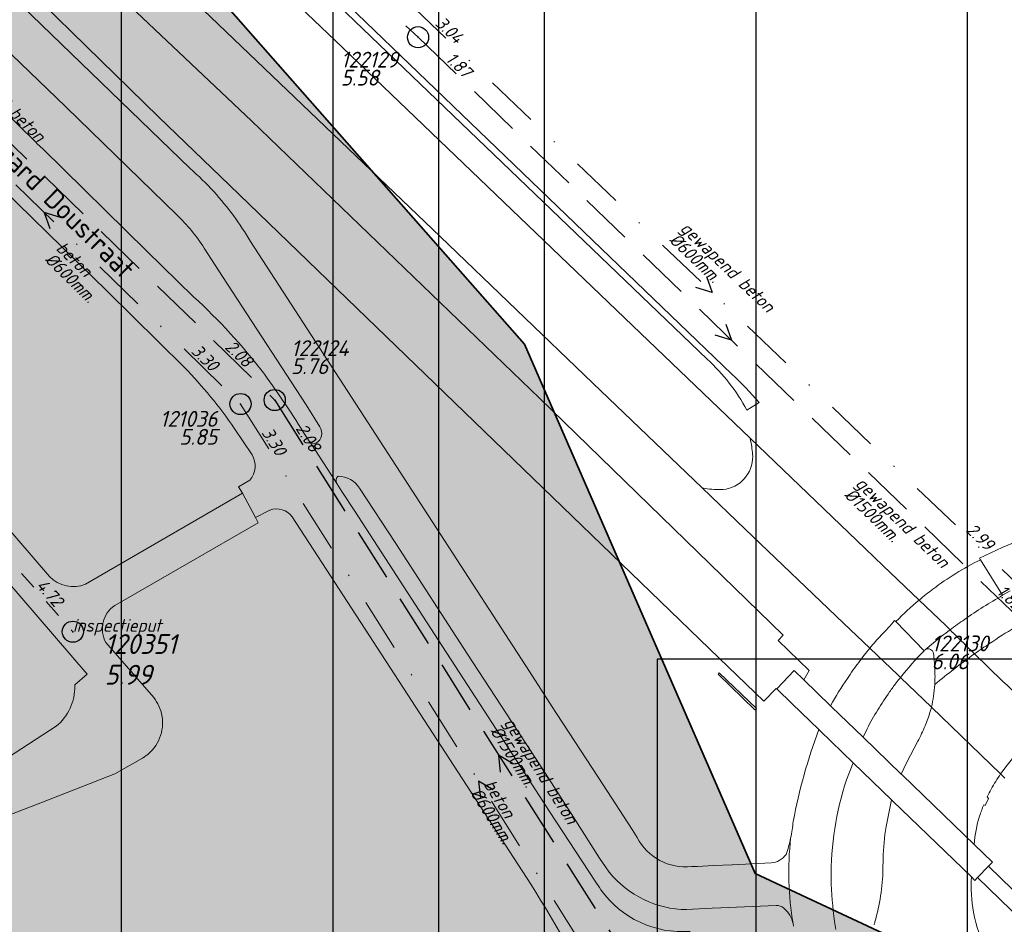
# Model space of a CAD drawing. Extents: x 148869 to 161638, y 453607 to 469810.
# Tile 312 of 656: x 155148 to 155241, y 461858 to 461943. Entities that reach past the tile are written whole.
import ezdxf
from ezdxf.enums import TextEntityAlignment as Align

# ---------------------------------------------------------------- set-up
doc = ezdxf.new("R2010")
doc.units = 0
doc.header["$PDMODE"] = 32
doc.header["$PDSIZE"] = 2
for name, pattern in [('RI-GWA', [18.45, 6, -1.8, 1.75, -1.8, 1.75, -1.8, 1.75, -1.8]), ('RI-HWA', [7.4, 5, -2.4]), ('RI-VWA', [11, 5, -3, 0, -3])]:
    doc.linetypes.add(name, pattern=pattern)
doc.layers.get('0').update_dxf_attribs({"linetype": 'CONTINUOUS'})
doc.layers.get('DEFPOINTS').update_dxf_attribs({"linetype": 'CONTINUOUS'})
for name, color, linetype in [('2021', 41, 'CONTINUOUS'), ('2021 hatch', 41, 'CONTINUOUS'), ('2022 hatch', 10, 'CONTINUOUS'), ('2024 hatch', 160, 'CONTINUOUS'), ('B-OI-RI-BOB-T18-niet meenemen', 252, 'CONTINUOUS'), ('B-OI-RI-DIAMETER-T18-niet meenemen', 252, 'CONTINUOUS'), ('B-OI-RI-HWA-PUTDEKSELHOOGTE-T25-niet meenemen', 252, 'CONTINUOUS'), ('B-OI-RI-HWA-PUTNUMMER-T25-niet meenemen', 252, 'CONTINUOUS'), ('B-OI-RI-HWA_TRANSPORTLEIDING-G-niet meenemen', 252, 'RI-HWA'), ('B-OI-RI-MATERIAAL-T18-niet meenemen', 252, 'CONTINUOUS'), ('B-OI-RI-STROOMRICHTING-S-niet meenemen', 252, 'CONTINUOUS'), ('B-OI-RI-VWA_PUTDEKSELHOOGTE-T25-niet meenemen', 252, 'CONTINUOUS'), ('gs dwa', 252, 'CONTINUOUS'), ('gs rwa', 252, 'CONTINUOUS')]:
    doc.layers.add(name, color=color, linetype=linetype)
for name, color, linetype, lineweight in [('B-OI-RI-GWA-PUTDEKSELHOOGTE-T25', 10, 'CONTINUOUS', 25), ('B-OI-RI-GWA_BOB-T18', 10, 'CONTINUOUS', 18), ('B-OI-RI-GWA_PUTNUMMER-T18', 10, 'CONTINUOUS', 18), ('B-OI-RI-GWA_RIOOLPUT-S', 10, 'CONTINUOUS', 25), ('B-OI-RI-GWA_TRANSPORTLEIDING-G', 10, 'RI-GWA', 18), ('B-OI-RI-VWA_TRANSPORTLEIDING-G-niet meenemen', 252, 'RI-VWA', 18), ('B-RO-OG-TOPOGRAFIE-T18', 2, 'CONTINUOUS', 18), ('B-RO-VH-VERHARDING_ASFALT-GV', 251, 'CONTINUOUS', 18), ('B-RO-VH-VERHARDING_GESLOTEN-GV', 251, 'CONTINUOUS', 18), ('B-RO-VH-VERHARDING_HALFVERHARDING-GV', 251, 'CONTINUOUS', 18), ('B-RO-VH-VERHARDING_OPEN-GV', 251, 'CONTINUOUS', 18), ('B-RO-VH-VERHARDING_STRAATBAKSTEEN-GV', 251, 'CONTINUOUS', 18), ('N-OI-KG-BEHEERGRENS-G-2021', 221, 'XX-WERKGRENS', 35)]:
    doc.layers.add(name, color=color, linetype=linetype, lineweight=lineweight)
doc.styles.add('iso15', font='ISO.shx', dxfattribs={"oblique": 15})
doc.styles.add('NLCS-ISO-M200-T18', font='NLCS-ISO.ttf', dxfattribs={"height": 0.36})
doc.styles.add('NLCS-ISO-M500-T18_CURSIEF', font='NLCS-ISO.ttf', dxfattribs={"oblique": 15, "height": 0.9})
doc.styles.add('NLCS-ISO-M750-T25_CURSIEF', font='NLCS-ISO.ttf', dxfattribs={"oblique": 15, "height": 1.875})
doc.styles.add('NLCS-ISO-M750_CURSIEF', font='NLCS-ISO.ttf', dxfattribs={"oblique": 15})
doc.linetypes.add('XX-WERKGRENS', pattern='A,0,[137,NLCS.SHX,S=0.1,R=0,X=-1.1,Y=-1.35],-6', length=6)

# ---------------------------------------------------------------- blocks, each defined once
blk = doc.blocks.new('ACMAP_ANN_TEMPLATE_gwa-nap-r')
at = {"color": 0, "linetype": 'ByBlock', "style": 'NLCS-ISO-M500-T18_CURSIEF', "oblique": 15}
blk.add_attdef('gwa-nap-r', (-5.6, 0.2), '', height=1.2, dxfattribs=at)
blk = doc.blocks.new('ACMAP_ANN_TEMPLATE_gwa-puth')
at = {"color": 0, "linetype": 'ByBlock', "style": 'NLCS-ISO-M750-T25_CURSIEF', "oblique": 15}
blk.add_attdef('gwa-puth', (3, -5), '', height=1.875, dxfattribs=at)
blk = doc.blocks.new('ACMAP_ANN_TEMPLATE_gwa-putnr')
at = {"color": 0, "linetype": 'ByBlock', "style": 'NLCS-ISO-M750-T25_CURSIEF', "oblique": 15}
blk.add_attdef('gwa-putnr', (3, -2.1), '', height=1.875, dxfattribs=at)
blk = doc.blocks.new('ACMAP_ANN_TEMPLATE_type knoop')
at = {"layer": 'DEFPOINTS', "style": 'NLCS-ISO-M500-T18_CURSIEF', "oblique": 15}
blk.add_attdef('type_knoop', (0, 0), '', height=1.2, dxfattribs=at)
blk = doc.blocks.new('ACMAP_ANN_TEMPLATE_diam')
at = {"color": 0, "linetype": 'ByBlock', "style": 'iso15', "oblique": 15}
blk.add_attdef('diam', (0.5, -1.3), '', height=1.2, dxfattribs=at)
blk = doc.blocks.new('ACMAP_ANN_TEMPLATE_mat')
at = {"color": 0, "linetype": 'ByBlock', "style": 'iso15', "oblique": 15}
blk.add_attdef('mat', (0.5, 0.2), '', height=1.2, dxfattribs=at)
blk = doc.blocks.new('ACMAP_ANN_TEMPLATE_nap-l')
at = {"color": 0, "linetype": 'ByBlock', "style": 'iso15', "oblique": 15}
blk.add_attdef('nap-l', (3.3, 0.2), '', height=1.2, dxfattribs=at)
blk = doc.blocks.new('ACMAP_ANN_TEMPLATE_nap-r')
at = {"color": 0, "linetype": 'ByBlock', "style": 'iso15', "oblique": 15}
blk.add_attdef('nap-r', text='', height=1.2, dxfattribs=at).set_placement((-4.1, 0.2), align=Align.RIGHT)
blk = doc.blocks.new('ACMAP_ANN_TEMPLATE_puth-dwa')
at = {"color": 0, "linetype": 'ByBlock', "style": 'iso15', "oblique": 15}
blk.add_attdef('puth-dwa', text='', height=1.5, dxfattribs=at).set_placement((2.7, 1), align=Align.RIGHT)
blk = doc.blocks.new('ACMAP_ANN_TEMPLATE_putnr-dwa')
at = {"color": 0, "linetype": 'ByBlock', "style": 'iso15', "oblique": 15}
blk.add_attdef('putnr-dwa', text='', height=1.5, dxfattribs=at).set_placement((2.7, 2.7), align=Align.RIGHT)
blk = doc.blocks.new('ACMAP_ANN_TEMPLATE_puth-rwa')
at = {"color": 0, "linetype": 'ByBlock', "style": 'iso15', "oblique": 15}
blk.add_attdef('puth-rwa', (-2.7, -4.4), '', height=1.5, dxfattribs=at)
blk = doc.blocks.new('ACMAP_ANN_TEMPLATE_putnr-rwa')
at = {"color": 0, "linetype": 'ByBlock', "style": 'iso15', "oblique": 15}
blk.add_attdef('putnr-rwa', (-2.7, -2.7), '', height=1.5, dxfattribs=at)

msp = doc.modelspace()

# ---------------------------------------------------------------- hatches: boundary and pattern name
at = {"layer": '2021 hatch', "transparency": 33554636}
h = msp.add_hatch(color=256, dxfattribs=at)
h.dxf.hatch_style = 1
h.paths.add_polyline_path([(153826.571, 462066.246), (153947.459, 462191.012), (154055.281, 462277.11), (154084.555, 462323.514), (154239.313, 462326.824), (154306.485, 462353.825), (154388.203, 462469.937), (154437.203, 462500.135), (154551.66, 462589.479), (154652.942, 462620.292), (154689.973, 462631.736), (154910.274, 462447.694), (154936.886, 462395.545), (154956.689, 462367.04), (154981.008, 462341.275), (155014.957, 462312.375), (155089.078, 462252.003), (155130.973, 462169.29), (155163.945, 462056.169), (155148.2, 461966.866), (155196.022, 461912.576), (155217.818, 461862.57), (155303.917, 461822.341), (155485.367, 461548.33), (155521.401, 461502.482), (155581.82, 461452.817), (155601.14, 461355.069), (155613.013, 461296.613), (155560.195, 461155.807), (155085.907, 460999.207), (155039.096, 460983.21), (155010.863, 460976.059), (154725.468, 460991.084), (154655.4, 460953.15), (154605.07, 460869.268), (154486.055, 460830.392), (154402.821, 460843.981), (154171.112, 460596.171), (154145.151, 460533.588), (154069.537, 460287.946), (153971.583, 460462.906), (153513.93, 460549.986), (153569.407, 460682.031), (152881.492, 461034.798), (152904.11, 461239.204), (152951.54, 461324.491), (152972.828, 461377.928), (153021.686, 461437.408), (153109.429, 461452.966), (153391.542, 461591.625), (153665.34, 461928.762), (153805.206, 461951.084)])
at = {"layer": '2022 hatch'}
h = msp.add_hatch(dxfattribs=at)
h.set_pattern_fill('ANSI31', color=256, scale=19.992, angle=45)
h.set_pattern_definition([(90, (0, 0), (-19.992, 0), [])])
h.paths.add_polyline_path([(155957.388, 462199.724), (155824.598, 462339.47), (155809.402, 462364.77), (155712.061, 462492.349), (155741.324, 462534.936), (155724.447, 462653.497), (155647.562, 462844.836), (155571.032, 462835.784), (155539.498, 462940.928), (155214.406, 462860.043), (154975.035, 462800.215), (154771.747, 462639.509), (154795.059, 462617.836), (154687.68, 462525.32), (154739.275, 462359.608), (154777.217, 462294.152), (154815.258, 462238.263), (154900.318, 462169.47), (154928.549, 462144.027), (154992.389, 461993.67), (155064.085, 461959.845), (155069.754, 461944.783), (155080.623, 461929.02), (155099.543, 461841.435), (155124.54, 461788.653), (155176.213, 461747.526), (155253.101, 461670.144), (155301.179, 461625.416), (155386.96, 461536.3), (155426.743, 461562.755), (155670.404, 461472.539), (155778.97, 461514.91), (155823.821, 461578.908), (155914.942, 461739.532), (155884.36, 461781.396), (155900.671, 461812.327), (155940.194, 461941.246), (155946.895, 461971.718), (155993.497, 462030.178), (155993.118, 462149.221)])
at = {"layer": '2024 hatch'}
h = msp.add_hatch(dxfattribs=at)
h.set_pattern_fill('ANSI31', color=256, scale=29.988, angle=45)
h.set_pattern_definition([(90, (0, 0), (-29.988, 0), [])])
h.paths.add_polyline_path([(154831.694, 462220.786), (155444.64, 461906.596), (155731.699, 461985.627), (155857.303, 461818.438), (156014.781, 461601.834), (156060.402, 461536.419), (156081.902, 461465.462), (156157.242, 461082.374), (155797.145, 460855.732), (155567.09, 461168.914), (155534.07, 461230.342), (155509.317, 461273.713), (155475.227, 461315.96), (155413.292, 461389.046)])

# ---------------------------------------------------------------- linework, layer by layer
at = {"layer": '2021', "flags": 128}
msp.add_lwpolyline([(154689.973, 462631.736), (154910.274, 462447.694), (154936.886, 462395.545), (154956.689, 462367.04), (154981.008, 462341.275), (155014.957, 462312.375), (155089.078, 462252.003), (155130.973, 462169.29), (155163.945, 462056.169), (155148.2, 461966.866), (155196.022, 461912.576), (155217.818, 461862.57), (155303.917, 461822.341), (155485.367, 461548.33), (155521.401, 461502.482), (155581.82, 461452.817), (155601.14, 461355.069), (155613.013, 461296.613)], dxfattribs=at)
at = {"layer": 'B-OI-RI-GWA_RIOOLPUT-S'}
msp.add_point((155153.32, 461885.41), dxfattribs=at)
at = {"layer": 'B-OI-RI-GWA_TRANSPORTLEIDING-G'}
msp.add_line((155116.57, 461927.13), (155153.32, 461885.41), dxfattribs=at)
at = {"layer": 'B-OI-RI-HWA_TRANSPORTLEIDING-G-niet meenemen'}
for p, q in [((155124.9, 461997.8), (155185.95, 461941.6)), ((155102.94, 461974.81), (155172.4, 461907.31)), ((155185.95, 461941.6), (155245.2, 461884.33)), ((155172.4, 461907.31), (155214.72, 461840.17))]:
    msp.add_line(p, q, dxfattribs=at)
at = {"layer": 'B-OI-RI-STROOMRICHTING-S-niet meenemen'}
for points in [[(155152.14, 461924.55), (155150.61, 461925.04), (155151.14, 461923.52)], [(155213.2, 461919), (155213.74, 461917.48), (155212.2, 461917.95)], [(155215.04, 461914.48), (155215.58, 461912.96), (155214.04, 461913.45)], [(155194.94, 461872.91), (155193.56, 461873.74), (155193.72, 461872.14)], [(155193.05, 461870.46), (155191.67, 461871.29), (155191.84, 461869.69)]]:
    msp.add_lwpolyline(points, dxfattribs=at)
at = {"layer": 'B-OI-RI-VWA_TRANSPORTLEIDING-G-niet meenemen'}
for p, q in [((155184.97, 461944.95), (155242.51, 461890.01)), ((155132.05, 461943.16), (155169.17, 461906.93)), ((155169.17, 461906.93), (155214.18, 461835.65))]:
    msp.add_line(p, q, dxfattribs=at)
at = {"layer": 'B-RO-VH-VERHARDING_ASFALT-GV', "flags": 128}
for points in [[(155164.407, 461929.189), (155109.093, 461982.651), (154997.256, 462090.68)], [(155215.605, 461909.765), (155150.542, 461972.352), (155146.032, 461975.911), (155145.179, 461974.997)], [(155145.179, 461974.997), (155145.933, 461974.399), (155146.15, 461974.678), (155149.724, 461972.165), (155213.288, 461911.168)], [(155217.381, 461903.45), (155217.324, 461903.704), (155206.962, 461913.632), (155178.083, 461941.308), (155163.599, 461955.145), (155159.348, 461959.232), (155158.785, 461959.766), (155158.677, 461959.88), (155147.546, 461970.502)], [(155142.636, 461966.209), (155154.029, 461955.309), (155154.199, 461955.146), (155154.87, 461954.525), (155159.136, 461950.44), (155173.58, 461936.6), (155188.027, 461922.762), (155202.474, 461908.904), (155212.81, 461898.996), (155213.073, 461898.949)], [(155141.326, 461945.96), (155141.515, 461945.78), (155152.64, 461935.036), (155160.834, 461927.048), (155163.142, 461924.813)], [(155151.104, 461890.629), (155148.021, 461894.223), (155122.11, 461924.426), (155119.499, 461922.26), (155154.669, 461881.41), (155153.503, 461880.406), (155153.507, 461880.299)], [(155206.658, 461865.972), (155206.182, 461866.724), (155203.459, 461870.94), (155202.987, 461871.662), (155199.046, 461877.693), (155198.631, 461878.328), (155196.478, 461881.644), (155170.097, 461922.282)], [(155165.729, 461921.678), (155167.47, 461918.989), (155175.358, 461906.846), (155176.66, 461904.763)], [(155217.032, 461906.358), (155218.194, 461907.079)], [(155175.67, 461903.431), (155175.895, 461903.083), (155178.047, 461899.766), (155178.265, 461899.43)], [(155236.232, 461885.589), (155235.83, 461885.985), (155233.304, 461888.402), (155229.923, 461891.638), (155228.199, 461893.289), (155217.324, 461903.704), (155217.381, 461903.45)], [(155180.417, 461898.985), (155183.853, 461893.757), (155190.633, 461883.302), (155197.997, 461872.004), (155200.638, 461867.89), (155203.109, 461864.025), (155203.67, 461863.194), (155204.023, 461862.682)], [(155212.81, 461898.996), (155216.877, 461895.096), (155226.155, 461886.234), (155228.649, 461883.852), (155231.328, 461881.293), (155231.546, 461881.083), (155234.467, 461878.274), (155241.016, 461871.978), (155241.424, 461871.585)], [(155213.073, 461898.949), (155212.81, 461898.996)], [(155157.283, 461887.891), (155170.839, 461895.692), (155170.572, 461896.194), (155169.342, 461898.512), (155154.526, 461889.901)], [(155239.027, 461892.363), (155239.089, 461892.226), (155239.097, 461892.21), (155241.204, 461888.854), (155241.923, 461889.287)], [(155241.204, 461888.854), (155239.097, 461892.21)], [(155241.923, 461889.287), (155241.204, 461888.854)], [(155233.775, 461883.61), (155231.117, 461886.372), (155230.994, 461886.477)], [(155231.117, 461886.372), (155233.775, 461883.61)], [(155160.972, 461879.183), (155156.439, 461884.383)], [(155233.891, 461883.709), (155234.655, 461884.361)], [(155234.655, 461884.361), (155233.891, 461883.709)], [(155238.546, 461883.322), (155237.67, 461884.178)], [(155224.927, 461878.409), (155225.034, 461878.298), (155228.011, 461875.46), (155228.389, 461876.247)], [(155151.733, 461876.476), (155147.85, 461873.966), (155146.926, 461873.369), (155142.659, 461870.611), (155138.79, 461868.11), (155138.192, 461867.743), (155136.59, 461867.11), (155132.844, 461865.63), (155125.49, 461862.989), (155116.137, 461859.63)], [(155226.454, 461871.404), (155227.065, 461873.034), (155223.947, 461876.038), (155223.826, 461876.161)], [(155233.192, 461875.057), (155232.491, 461873.732), (155232.126, 461873.03), (155231.621, 461871.958), (155231.734, 461871.84), (155238.5, 461865.313)], [(155066.711, 461844.28), (155053.928, 461869.353), (155051.268, 461867.999), (155064.425, 461842.271), (155066.65, 461838.526), (155066.718, 461838.412), (155084.789, 461845.054), (155092.031, 461847.847), (155093.769, 461848.517), (155103.176, 461852.144), (155108.204, 461853.982), (155111.519, 461855.194), (155113.358, 461855.866), (155134.613, 461863.206), (155150.45, 461869.312), (155157.28, 461871.993), (155159.906, 461873.472)], [(155236.581, 461863.857), (155230.838, 461869.404), (155230.71, 461869.53), (155230.189, 461866.995)], [(155239.416, 461869.048), (155239.545, 461868.989), (155239.882, 461869.662), (155239.743, 461869.81)], [(155219.328, 461863.574), (155215.684, 461863.39), (155215.635, 461863.388), (155213.886, 461863.305), (155212.348, 461863.233), (155211.805, 461863.207)], [(155229.905, 461863.961), (155229.889, 461862.957)], [(155238.249, 461862.245), (155236.581, 461863.857)], [(155211.332, 461859.143), (155213.755, 461859.269), (155214.553, 461859.315), (155219.791, 461859.537)], [(155221.394, 461857.819), (155221.433, 461857.589)]]:
    msp.add_lwpolyline(points, dxfattribs=at)
at = {"layer": 'B-RO-VH-VERHARDING_ASFALT-GV'}
for points in [[(155166.64, 461927.007, 0.028764), (155164.407, 461929.189)], [(155170.097, 461922.282, 0.054012), (155166.64, 461927.007)], [(155163.142, 461924.813, -0.056606), (155165.729, 461921.678)], [(155213.288, 461911.168, -0.081844), (155217.032, 461906.358)], [(155218.194, 461907.079, 0.01953), (155215.605, 461909.765)], [(155176.66, 461904.763, -0.429467), (155176.334, 461903.25)], [(155176.334, 461903.25, -0.368676), (155175.67, 461903.431)], [(155217.381, 461903.45, -0.036409), (155217.584, 461901.992)], [(155217.584, 461901.992, 0.036409), (155217.381, 461903.45)], [(155217.584, 461901.992, -0.386531), (155214.79, 461898.846)], [(155214.79, 461898.846, 0.386531), (155217.584, 461901.992)], [(155178.265, 461899.43, -0.388889), (155178.409, 461900.114)], [(155178.409, 461900.114, -0.250325), (155180.417, 461898.985)], [(155214.79, 461898.846, -0.049502), (155213.073, 461898.949)], [(155213.073, 461898.949, 0.049502), (155214.79, 461898.846)], [(155247.878, 461895.464, 0.067917), (155239.027, 461892.363)], [(155239.097, 461892.21, 0.044505), (155234.615, 461889.441)], [(155154.526, 461889.901, -0.308553), (155151.104, 461890.629)], [(155234.615, 461889.441, 0.014471), (155233.304, 461888.402)], [(155237.601, 461886.575, -0.021418), (155241.204, 461888.854)], [(155241.204, 461888.854, 0.021418), (155237.601, 461886.575)], [(155156.439, 461884.383, -0.388815), (155157.283, 461887.891)], [(155233.304, 461888.402, 0.025382), (155231.117, 461886.372)], [(155239.969, 461884.303, -0.02416), (155244.807, 461887.208)], [(155244.807, 461887.208, 0.02416), (155239.969, 461884.303)], [(155230.994, 461886.477, -0.015898), (155229.734, 461885.095)], [(155236.232, 461885.589, -0.008889), (155237.601, 461886.575)], [(155237.601, 461886.575, 0.008889), (155236.232, 461885.589)], [(155229.734, 461885.095, 0.01203), (155228.649, 461883.852)], [(155234.655, 461884.361, -0.010312), (155236.232, 461885.589)], [(155236.232, 461885.589, 0.010312), (155234.655, 461884.361)], [(155237.67, 461884.178, -0.00105), (155236.232, 461885.589)], [(155228.649, 461883.852, 0.012494), (155227.599, 461882.516)], [(155238.546, 461883.322, -0.007539), (155239.969, 461884.303)], [(155239.969, 461884.303, 0.007539), (155238.546, 461883.322)], [(155231.546, 461881.083, -0.01974), (155233.775, 461883.61)], [(155233.775, 461883.61, -0.078944), (155233.891, 461883.709)], [(155233.891, 461883.709, -0.526129), (155234.675, 461883.369)], [(155234.675, 461883.369, -0.024615), (155234.782, 461881.946)], [(155234.789, 461880.413, -0.020415), (155238.546, 461883.322)], [(155238.546, 461883.322, 0.020415), (155234.789, 461880.413)], [(155245.666, 461876.479, -0.003509), (155238.546, 461883.322)], [(155227.599, 461882.516, 0.013627), (155226.536, 461881)], [(155234.782, 461881.946, -0.031966), (155234.789, 461880.413)], [(155231.137, 461880.572, -0.002148), (155231.546, 461881.083)], [(155153.507, 461880.299, -0.232372), (155151.733, 461876.476)], [(155226.536, 461881, 0.024294), (155224.927, 461878.409)], [(155230.521, 461879.721, -0.008959), (155231.137, 461880.572)], [(155234.789, 461880.413, -0.044919), (155234.467, 461878.274)], [(155161.738, 461877.488, 0.122493), (155160.972, 461879.183)], [(155228.389, 461876.247, -0.030634), (155230.521, 461879.721)], [(155234.467, 461878.274, -0.007354), (155234.358, 461877.859)], [(155160.207, 461873.67, 0.288868), (155161.738, 461877.488)], [(155234.358, 461877.859, -0.020804), (155233.872, 461876.515)], [(155233.872, 461876.515, -0.023357), (155233.192, 461875.057)], [(155241.016, 461871.978, -0.097804), (155245.666, 461876.479)], [(155223.826, 461876.161, 0.043045), (155221.407, 461867.49)], [(155159.906, 461873.472, 0.02154), (155160.207, 461873.67)], [(155240.121, 461870.536, -0.025359), (155241.016, 461871.978)], [(155224.99, 461862.048, -0.083785), (155226.454, 461871.404)], [(155239.743, 461869.81, -0.013093), (155240.121, 461870.536)], [(155239.025, 461867.991, -0.023576), (155239.416, 461869.048)], [(155238.5, 461865.313, -0.057133), (155239.025, 461867.991)], [(155221.407, 461867.49, -0.030136), (155221.163, 461865.899)], [(155230.189, 461866.995, 0.03494), (155229.905, 461863.961)], [(155211.805, 461863.207, -0.306842), (155206.658, 461865.972)], [(155221.163, 461865.899, -0.029699), (155220.733, 461864.348)], [(155221.394, 461857.819, -0.067205), (155221.163, 461865.899)], [(155221.163, 461865.899, 0.067205), (155221.394, 461857.819)], [(155220.733, 461864.348, -0.111642), (155220.095, 461863.795)], [(155220.095, 461863.795, -0.105489), (155219.328, 461863.574)], [(155204.023, 461862.682, 0.221237), (155211.332, 461859.143)], [(155229.889, 461862.957, -0.065771), (155229.13, 461857.985)], [(155225.299, 461858.031, -0.022654), (155224.99, 461862.048)], [(155238.452, 461858.902, -0.061332), (155238.249, 461862.245)], [(155219.791, 461859.537, -0.221168), (155220.512, 461859.276)], [(155220.512, 461859.276, -0.168865), (155221.394, 461857.819)], [(155239.708, 461855.191, -0.071758), (155238.452, 461858.902)], [(155225.429, 461857.269, -0.013187), (155225.299, 461858.031)], [(155229.13, 461857.985, -0.007363), (155229.048, 461857.698)]]:
    msp.add_lwpolyline(points, format="xyb", dxfattribs=at)
at = {"layer": 'B-RO-VH-VERHARDING_GESLOTEN-GV', "flags": 128}
msp.add_lwpolyline([(155221.3, 461878.597), (155223.826, 461876.161), (155223.947, 461876.038), (155227.065, 461873.034), (155230.71, 461869.53), (155230.838, 461869.404), (155236.581, 461863.857), (155238.249, 461862.245), (155238.575, 461861.914), (155238.823, 461862.172), (155239.869, 461863.257), (155240.236, 461863.639), (155238.5, 461865.313), (155231.734, 461871.84), (155231.621, 461871.958), (155228.011, 461875.46), (155225.034, 461878.298), (155224.927, 461878.409), (155222.404, 461880.873), (155221.483, 461881.743), (155219.851, 461880.015)], close=True, dxfattribs=at)
at = {"layer": 'B-RO-VH-VERHARDING_HALFVERHARDING-GV', "flags": 128}
for points in [[(155168.12, 461927.617), (155214.407, 461882.908), (155218.621, 461878.86), (155219.805, 461880.037), (155219.851, 461880.015), (155221.483, 461881.743), (155222.404, 461880.873), (155222.915, 461881.734), (155219.977, 461884.594), (155220.469, 461885.08), (155197.427, 461907.496), (155170.19, 461933.713), (155143.879, 461958.584), (155124.035, 461977.628), (155102.014, 461998.922), (155074.589, 462025.938), (155045.001, 462054.332), (155022.518, 462076.142), (154998.045, 462099.46), (154990.672, 462106.666), (154991.355, 462107.365), (154847.739, 462246.089)], [(154856.028, 462229.779), (154873.091, 462213.297), (154903.829, 462183.355), (154936.429, 462152.155), (154951.346, 462137.418), (154970.491, 462118.951), (154986.833, 462103.233), (155026.839, 462064.039), (155051.469, 462040.466), (155119.541, 461974.592), (155143.562, 461951.538), (155161.431, 461934.055), (155168.12, 461927.617)]]:
    msp.add_lwpolyline(points, dxfattribs=at)
msp.add_lwpolyline([(155248.03, 461855.315), (155246.217, 461857.08), (155241.079, 461862.08), (155239.869, 461863.257), (155238.823, 461862.172), (155248.343, 461852.949), (155247.863, 461852.273), (155247.506, 461851.902), (155250.26, 461849.267), (155252.974, 461846.758), (155254.647, 461846.322), (155254.687, 461846.341), (155256.358, 461848.063), (155256.692, 461849.058), (155250.423, 461855.075), (155249.376, 461854.005)], close=True, dxfattribs=at)
at = {"layer": 'B-RO-VH-VERHARDING_OPEN-GV', "flags": 128}
msp.add_lwpolyline([(155214.309, 461881.395), (155217.785, 461878.029), (155217.929, 461878.171), (155214.424, 461881.522)], close=True, dxfattribs=at)
at = {"layer": 'B-RO-VH-VERHARDING_STRAATBAKSTEEN-GV', "flags": 128}
for points in [[(155164.736, 461917.068), (155160.293, 461921.422), (155150.467, 461931.044), (155149.96, 461931.54), (155149.814, 461931.683), (155141.23, 461940.103), (155141.061, 461940.268), (155140.372, 461940.961), (155136.632, 461937.137), (155137.329, 461936.432), (155146.233, 461927.693), (155146.664, 461927.271), (155156.568, 461917.59), (155163.848, 461910.406)], [(155171.423, 461909.75), (155171.335, 461909.871)], [(155168.576, 461904.642), (155170.255, 461902.144)], [(155178.265, 461899.43), (155178.047, 461899.766), (155175.895, 461903.083), (155175.67, 461903.431), (155175.367, 461903.876)], [(155170.053, 461899.734), (155168.991, 461899.117), (155169.342, 461898.512), (155170.572, 461896.194), (155171.922, 461896.911)], [(155203.228, 461861.02), (155203.097, 461861.228), (155202.691, 461861.838), (155198.373, 461868.419), (155195.732, 461872.528), (155187.858, 461884.655), (155179.976, 461896.798), (155178.752, 461898.68), (155178.265, 461899.43)], [(155174.059, 461896.26), (155196.603, 461861.542)]]:
    msp.add_lwpolyline(points, dxfattribs=at)
at = {"layer": 'B-RO-VH-VERHARDING_STRAATBAKSTEEN-GV'}
for points in [[(155171.335, 461909.871, 0.042623), (155164.736, 461917.068)], [(155163.848, 461910.406, -0.042697), (155168.576, 461904.642)], [(155175.367, 461903.876, 0.018659), (155171.423, 461909.75)], [(155170.255, 461902.144, -0.324497), (155170.053, 461899.734)], [(155171.922, 461896.911, -0.331906), (155174.059, 461896.26)], [(155196.603, 461861.542, -0.028371), (155203.428, 461849.304)], [(155211.657, 461857.093, -0.26274), (155203.228, 461861.02)]]:
    msp.add_lwpolyline(points, format="xyb", dxfattribs=at)
at = {"layer": 'DEFPOINTS', "flags": 128}
msp.add_lwpolyline([(154734.486, 461779.138), (154734.486, 462209.638), (155349.487, 462209.638), (155349.487, 461876.761), (155284.16, 461876.761), (155284.16, 461882.808), (155208.535, 461882.808), (155208.535, 461779.138)], close=True, dxfattribs=at)
at = {"layer": 'gs dwa'}
msp.add_point((155169.17, 461906.93), dxfattribs=at)
at = {"layer": 'gs rwa'}
for p in [(155185.95, 461941.6), (155172.4, 461907.31)]:
    msp.add_point(p, dxfattribs=at)
at = {"layer": 'N-OI-KG-BEHEERGRENS-G-2021', "flags": 128}
msp.add_lwpolyline([(153826.571, 462066.246), (153947.459, 462191.012), (154055.281, 462277.11), (154084.555, 462323.514), (154239.313, 462326.824), (154306.485, 462353.825), (154388.203, 462469.937), (154437.203, 462500.135), (154551.66, 462589.479), (154652.942, 462620.292), (154689.973, 462631.736), (154910.274, 462447.694), (154936.886, 462395.545), (154956.689, 462367.04), (154981.008, 462341.275), (155014.957, 462312.375), (155089.078, 462252.003), (155130.973, 462169.29), (155163.945, 462056.169), (155148.2, 461966.866), (155196.022, 461912.576), (155217.818, 461862.57), (155303.917, 461822.341), (155485.367, 461548.33), (155521.401, 461502.482), (155581.82, 461452.817), (155601.14, 461355.069), (155613.013, 461296.613), (155560.195, 461155.807), (155085.907, 460999.207), (155039.096, 460983.21), (155010.863, 460976.059), (154725.468, 460991.084), (154655.4, 460953.15), (154605.07, 460869.268), (154486.055, 460830.392), (154402.821, 460843.981), (154171.112, 460596.171), (154145.151, 460533.588), (154069.537, 460287.946), (153971.583, 460462.906), (153513.93, 460549.986), (153569.407, 460682.031), (152881.492, 461034.798), (152904.11, 461239.204), (152951.54, 461324.491), (152972.828, 461377.928), (153021.686, 461437.408), (153109.429, 461452.966), (153391.542, 461591.625), (153665.34, 461928.762), (153805.206, 461951.084)], close=True, dxfattribs=at)

# ---------------------------------------------------------------- block references
at = {"layer": 'B-OI-RI-BOB-T18-niet meenemen'}
ref = msp.add_blockref('ACMAP_ANN_TEMPLATE_nap-l', (155184.97, 461944.95), dxfattribs=dict(at, rotation=316.3241687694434))
ref.add_attrib('nap-l', '3.04', (155187.495, 461942.816), dxfattribs={"layer": '0', "color": 0, "linetype": 'ByBlock', "height": 1.2, "rotation": 316.32417, "style": 'NLCS-ISO-M750_CURSIEF', "oblique": 15})
ref = msp.add_blockref('ACMAP_ANN_TEMPLATE_nap-l', (155185.95, 461941.6), dxfattribs=dict(at, rotation=315.973521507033))
ref.add_attrib('nap-l', '1.87', (155188.462, 461939.45), dxfattribs={"layer": '0', "color": 0, "linetype": 'ByBlock', "height": 1.2, "rotation": 315.97352, "style": 'NLCS-ISO-M750_CURSIEF', "oblique": 15})
ref = msp.add_blockref('ACMAP_ANN_TEMPLATE_nap-r', (155169.17, 461906.93), dxfattribs=dict(at, rotation=315.6951703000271))
ref.add_attrib('nap-r', '3.30', dxfattribs={"layer": '0', "color": 0, "linetype": 'ByBlock', "height": 1.2, "rotation": 315.69517, "style": 'NLCS-ISO-M750_CURSIEF', "oblique": 15}).set_placement((155166.376, 461909.937), align=Align.RIGHT)
ref = msp.add_blockref('ACMAP_ANN_TEMPLATE_nap-r', (155172.4, 461907.31), dxfattribs=dict(at, rotation=315.8198894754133))
ref.add_attrib('nap-r', '2.08', dxfattribs={"layer": '0', "color": 0, "linetype": 'ByBlock', "height": 1.2, "rotation": 315.81989, "style": 'NLCS-ISO-M750_CURSIEF', "oblique": 15}).set_placement((155169.599, 461910.311), align=Align.RIGHT)
ref = msp.add_blockref('ACMAP_ANN_TEMPLATE_nap-l', (155169.17, 461906.93), dxfattribs=dict(at, rotation=302.2705028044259))
ref.add_attrib('nap-l', '3.30', (155171.101, 461904.247), dxfattribs={"layer": '0', "color": 0, "linetype": 'ByBlock', "height": 1.2, "rotation": 302.2705, "style": 'NLCS-ISO-M750_CURSIEF', "oblique": 15})
ref = msp.add_blockref('ACMAP_ANN_TEMPLATE_nap-l', (155172.4, 461907.31), dxfattribs=dict(at, rotation=302.2242435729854))
ref.add_attrib('nap-l', '2.08', (155174.329, 461904.625), dxfattribs={"layer": '0', "color": 0, "linetype": 'ByBlock', "height": 1.2, "rotation": 302.22424, "style": 'NLCS-ISO-M750_CURSIEF', "oblique": 15})
ref = msp.add_blockref('ACMAP_ANN_TEMPLATE_nap-r', (155242.51, 461890.01), dxfattribs=dict(at, rotation=316.3241687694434))
ref.add_attrib('nap-r', '2.99', dxfattribs={"layer": '0', "color": 0, "linetype": 'ByBlock', "height": 1.2, "rotation": 316.32417, "style": 'NLCS-ISO-M750_CURSIEF', "oblique": 15}).set_placement((155239.683, 461892.986), align=Align.RIGHT)
ref = msp.add_blockref('ACMAP_ANN_TEMPLATE_nap-r', (155245.2, 461884.33), dxfattribs=dict(at, rotation=315.973521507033))
ref.add_attrib('nap-r', '1.82', dxfattribs={"layer": '0', "color": 0, "linetype": 'ByBlock', "height": 1.2, "rotation": 315.97352, "style": 'NLCS-ISO-M750_CURSIEF', "oblique": 15}).set_placement((155242.391, 461887.323), align=Align.RIGHT)
at = {"layer": 'B-OI-RI-DIAMETER-T18-niet meenemen'}
ref = msp.add_blockref('ACMAP_ANN_TEMPLATE_diam', (155210.14, 461923.635), dxfattribs=dict(at, rotation=316.3241687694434))
ref.add_attrib('diam', '%%c600mm.', (155209.604, 461922.349), dxfattribs={"layer": '0', "color": 0, "linetype": 'ByBlock', "height": 1.2, "rotation": 316.32417, "style": 'NLCS-ISO-M750_CURSIEF', "oblique": 15})
ref = msp.add_blockref('ACMAP_ANN_TEMPLATE_diam', (155151.148, 461921.779), dxfattribs=dict(at, rotation=315.6951703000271))
ref.add_attrib('diam', '%%c600mm.', (155150.598, 461920.499), dxfattribs={"layer": '0', "color": 0, "linetype": 'ByBlock', "height": 1.2, "rotation": 315.69517, "style": 'NLCS-ISO-M750_CURSIEF', "oblique": 15})
ref = msp.add_blockref('ACMAP_ANN_TEMPLATE_diam', (155226.708, 461899.535), dxfattribs=dict(at, rotation=315.973521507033))
ref.add_attrib('diam', '%%c1500mm.', (155226.164, 461898.253), dxfattribs={"layer": '0', "color": 0, "linetype": 'ByBlock', "height": 1.2, "rotation": 315.97352, "style": 'NLCS-ISO-M750_CURSIEF', "oblique": 15})
ref = msp.add_blockref('ACMAP_ANN_TEMPLATE_diam', (155193.56, 461877.145), dxfattribs=dict(at, rotation=302.2242435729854))
ref.add_attrib('diam', '%%c1500mm.', (155192.727, 461876.029), dxfattribs={"layer": '0', "color": 0, "linetype": 'ByBlock', "height": 1.2, "rotation": 302.22424, "style": 'NLCS-ISO-M750_CURSIEF', "oblique": 15})
ref = msp.add_blockref('ACMAP_ANN_TEMPLATE_diam', (155191.675, 461871.29), dxfattribs=dict(at, rotation=302.2705028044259))
ref.add_attrib('diam', '%%c600mm.', (155190.843, 461870.173), dxfattribs={"layer": '0', "color": 0, "linetype": 'ByBlock', "height": 1.2, "rotation": 302.2705, "style": 'NLCS-ISO-M750_CURSIEF', "oblique": 15})
at = {"layer": 'B-OI-RI-GWA-PUTDEKSELHOOGTE-T25'}
msp.add_blockref('ACMAP_ANN_TEMPLATE_gwa-puth', (155153.32, 461885.41), dxfattribs=at).add_auto_attribs({'gwa-puth': '5.99'})
at = {"layer": 'B-OI-RI-GWA_BOB-T18', "rotation": 311.3759377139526}
msp.add_blockref('ACMAP_ANN_TEMPLATE_gwa-nap-r', (155153.32, 461885.41), dxfattribs=at).add_auto_attribs({'gwa-nap-r': '4.72'})
at = {"layer": 'B-OI-RI-GWA_PUTNUMMER-T18'}
msp.add_blockref('ACMAP_ANN_TEMPLATE_gwa-putnr', (155153.32, 461885.41), dxfattribs=at).add_auto_attribs({'gwa-putnr': '120351'})
at = {"layer": 'B-OI-RI-HWA-PUTDEKSELHOOGTE-T25-niet meenemen'}
ref = msp.add_blockref('ACMAP_ANN_TEMPLATE_puth-rwa', (155181.342, 461941.43), dxfattribs=at)
ref.add_attrib('puth-rwa', '5.58', (155178.642, 461937.03), dxfattribs={"layer": '0', "color": 0, "linetype": 'ByBlock', "height": 1.5, "style": 'NLCS-ISO-M750_CURSIEF', "oblique": 15})
ref = msp.add_blockref('ACMAP_ANN_TEMPLATE_puth-rwa', (155176.642, 461914.162), dxfattribs=at)
ref.add_attrib('puth-rwa', '5.76', (155173.942, 461909.762), dxfattribs={"layer": '0', "color": 0, "linetype": 'ByBlock', "height": 1.5, "style": 'NLCS-ISO-M750_CURSIEF', "oblique": 15})
ref = msp.add_blockref('ACMAP_ANN_TEMPLATE_puth-rwa', (155237.181, 461886.254), dxfattribs=at)
ref.add_attrib('puth-rwa', '6.06', (155234.481, 461881.854), dxfattribs={"layer": '0', "color": 0, "linetype": 'ByBlock', "height": 1.5, "style": 'NLCS-ISO-M750_CURSIEF', "oblique": 15})
at = {"layer": 'B-OI-RI-HWA-PUTNUMMER-T25-niet meenemen'}
ref = msp.add_blockref('ACMAP_ANN_TEMPLATE_putnr-rwa', (155181.342, 461941.43), dxfattribs=at)
ref.add_attrib('putnr-rwa', '122129', (155178.642, 461938.73), dxfattribs={"layer": '0', "color": 0, "linetype": 'ByBlock', "height": 1.5, "style": 'NLCS-ISO-M750_CURSIEF', "oblique": 15})
ref = msp.add_blockref('ACMAP_ANN_TEMPLATE_putnr-rwa', (155176.642, 461914.162), dxfattribs=at)
ref.add_attrib('putnr-rwa', '122124', (155173.942, 461911.462), dxfattribs={"layer": '0', "color": 0, "linetype": 'ByBlock', "height": 1.5, "style": 'NLCS-ISO-M750_CURSIEF', "oblique": 15})
ref = msp.add_blockref('ACMAP_ANN_TEMPLATE_putnr-rwa', (155237.181, 461886.254), dxfattribs=at)
ref.add_attrib('putnr-rwa', '122130', (155234.481, 461883.554), dxfattribs={"layer": '0', "color": 0, "linetype": 'ByBlock', "height": 1.5, "style": 'NLCS-ISO-M750_CURSIEF', "oblique": 15})
at = {"layer": 'B-OI-RI-MATERIAAL-T18-niet meenemen'}
ref = msp.add_blockref('ACMAP_ANN_TEMPLATE_mat', (155141.262, 461939.812), dxfattribs=dict(at, rotation=315.8198894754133))
ref.add_attrib('mat', 'gewapend beton', (155141.76, 461939.607), dxfattribs={"layer": '0', "color": 0, "linetype": 'ByBlock', "height": 1.2, "rotation": 315.81989, "style": 'NLCS-ISO-M750_CURSIEF', "oblique": 15})
ref = msp.add_blockref('ACMAP_ANN_TEMPLATE_mat', (155210.14, 461923.635), dxfattribs=dict(at, rotation=316.3241687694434))
ref.add_attrib('mat', 'gewapend beton', (155210.639, 461923.434), dxfattribs={"layer": '0', "color": 0, "linetype": 'ByBlock', "height": 1.2, "rotation": 316.32417, "style": 'NLCS-ISO-M750_CURSIEF', "oblique": 15})
ref = msp.add_blockref('ACMAP_ANN_TEMPLATE_mat', (155151.148, 461921.779), dxfattribs=dict(at, rotation=315.6951703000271))
ref.add_attrib('mat', 'beton', (155151.646, 461921.573), dxfattribs={"layer": '0', "color": 0, "linetype": 'ByBlock', "height": 1.2, "rotation": 315.69517, "style": 'NLCS-ISO-M750_CURSIEF', "oblique": 15})
ref = msp.add_blockref('ACMAP_ANN_TEMPLATE_mat', (155226.708, 461899.535), dxfattribs=dict(at, rotation=315.973521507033))
ref.add_attrib('mat', 'gewapend beton', (155227.207, 461899.331), dxfattribs={"layer": '0', "color": 0, "linetype": 'ByBlock', "height": 1.2, "rotation": 315.97352, "style": 'NLCS-ISO-M750_CURSIEF', "oblique": 15})
ref = msp.add_blockref('ACMAP_ANN_TEMPLATE_mat', (155193.56, 461877.145), dxfattribs=dict(at, rotation=302.2242435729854))
ref.add_attrib('mat', 'gewapend beton', (155193.996, 461876.829), dxfattribs={"layer": '0', "color": 0, "linetype": 'ByBlock', "height": 1.2, "rotation": 302.22424, "style": 'NLCS-ISO-M750_CURSIEF', "oblique": 15})
ref = msp.add_blockref('ACMAP_ANN_TEMPLATE_mat', (155191.675, 461871.29), dxfattribs=dict(at, rotation=302.2705028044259))
ref.add_attrib('mat', 'beton', (155192.111, 461870.974), dxfattribs={"layer": '0', "color": 0, "linetype": 'ByBlock', "height": 1.2, "rotation": 302.2705, "style": 'NLCS-ISO-M750_CURSIEF', "oblique": 15})
at = {"layer": 'B-OI-RI-VWA_PUTDEKSELHOOGTE-T25-niet meenemen'}
ref = msp.add_blockref('ACMAP_ANN_TEMPLATE_putnr-dwa', (155164.272, 461902.082), dxfattribs=at)
ref.add_attrib('putnr-dwa', '121036', dxfattribs={"layer": '0', "color": 0, "linetype": 'ByBlock', "height": 1.5, "style": 'NLCS-ISO-M750_CURSIEF', "oblique": 15}).set_placement((155166.972, 461904.782), align=Align.RIGHT)
ref = msp.add_blockref('ACMAP_ANN_TEMPLATE_puth-dwa', (155164.272, 461902.082), dxfattribs=at)
ref.add_attrib('puth-dwa', '5.85', dxfattribs={"layer": '0', "color": 0, "linetype": 'ByBlock', "height": 1.5, "style": 'NLCS-ISO-M750_CURSIEF', "oblique": 15}).set_placement((155166.972, 461903.082), align=Align.RIGHT)
ref = msp.add_blockref('ACMAP_ANN_TEMPLATE_putnr-dwa', (155245.113, 461891.645), dxfattribs=at)
ref.add_attrib('putnr-dwa', '121042', dxfattribs={"layer": '0', "color": 0, "linetype": 'ByBlock', "height": 1.5, "style": 'NLCS-ISO-M750_CURSIEF', "oblique": 15}).set_placement((155247.813, 461894.345), align=Align.RIGHT)
at = {"layer": 'DEFPOINTS'}
msp.add_blockref('ACMAP_ANN_TEMPLATE_type knoop', (155153.32, 461885.41), dxfattribs=at).add_auto_attribs({'type_knoop': 'inspectieput'})

# ---------------------------------------------------------------- texts
at = {"layer": 'B-RO-OG-TOPOGRAFIE-T18', "style": 'NLCS-ISO-M200-T18'}
msp.add_text('Gerard Doustraat', height=1.875, rotation=315.5, dxfattribs=at).set_placement((155151.807, 461926.099), align=Align.MIDDLE)

doc.saveas('drawing.dxf')
